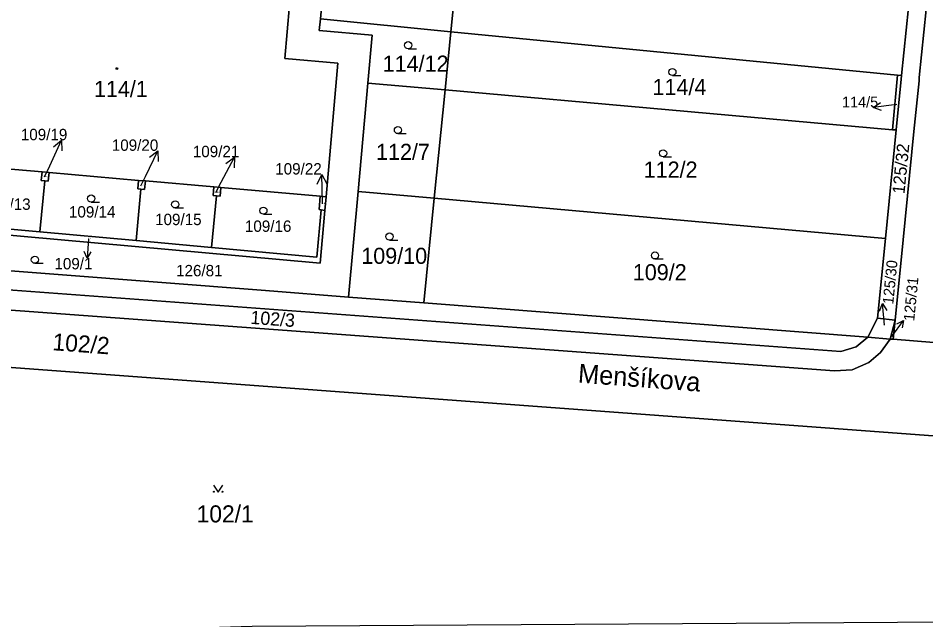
# Model space of a CAD drawing. Extents: x -598233 to -596890, y -1157848 to -1156431.
# Drawn here: x -597943.3 to -597847.5, y -1156992.7 to -1156929.2 of the extents above; entities that cross this region are included whole.
import ezdxf

# ---------------------------------------------------------------- set-up
doc = ezdxf.new("R2010")
doc.units = 0
for name, color, linetype in [('Level 1', 7, 'Continuous'), ('Level 11', 7, 'Continuous'), ('Level 4', 7, 'Continuous'), ('Level 5', 7, 'Continuous'), ('Level 57', 7, 'Continuous'), ('Level 60', 7, 'Continuous')]:
    doc.layers.add(name, color=color, linetype=linetype)

msp = doc.modelspace()

# ---------------------------------------------------------------- linework, layer by layer
at = {"layer": 'Level 1'}
for points in [[(-597910.53, -1156919.06), (-597911.45, -1156929.24)], [(-597896.69, -1156920.78), (-597897.67, -1156930.59)], [(-597914.45, -1156924.94), (-597915.19, -1156933.41), (-597909.62, -1156933.91), (-597910.84, -1156948.01)], [(-597847.24, -1156925.49), (-597847.27, -1156925.81), (-597848.23, -1156935.41), (-597848.26, -1156935.77), (-597848.8, -1156941.13), (-597849.94, -1156952.57), (-597850.78, -1156961.04)], [(-597850.1, -1156935.23), (-597849.14, -1156925.62)], [(-597911.45, -1156929.24), (-597911.56, -1156930.46), (-597905.98, -1156930.97), (-597906.44, -1156936.01)], [(-597911.45, -1156929.24), (-597897.67, -1156930.59)], [(-597897.67, -1156930.59), (-597898.28, -1156936.73)], [(-597897.67, -1156930.59), (-597850.54, -1156935.19)], [(-597850.54, -1156935.19), (-597851.06, -1156940.93)], [(-597850.67, -1156940.96), (-597850.14, -1156935.59), (-597850.1, -1156935.23)], [(-597850.54, -1156935.19), (-597850.1, -1156935.23)], [(-597906.44, -1156936.01), (-597907.47, -1156947.45)], [(-597906.44, -1156936.01), (-597898.28, -1156936.73)], [(-597898.28, -1156936.73), (-597899.43, -1156948.17)], [(-597851.06, -1156940.93), (-597898.28, -1156936.73)], [(-597850.67, -1156940.96), (-597851.81, -1156952.4)], [(-597850.67, -1156940.96), (-597851.06, -1156940.93)], [(-597947.85, -1156944.77), (-597940.82, -1156945.39)], [(-597910.97, -1156949.46), (-597911.46, -1156955.02), (-597958.75, -1156950.75), (-597958.29, -1156945.28)], [(-597940.82, -1156945.39), (-597940.9, -1156946.29), (-597940.53, -1156946.32)], [(-597940.82, -1156945.39), (-597940.08, -1156945.45)], [(-597940.08, -1156945.45), (-597940.16, -1156946.35), (-597940.53, -1156946.32)], [(-597940.08, -1156945.45), (-597930.65, -1156946.28)], [(-597940.53, -1156946.32), (-597941.04, -1156951.72)], [(-597930.65, -1156946.28), (-597930.73, -1156947.18), (-597930.38, -1156947.21)], [(-597930.65, -1156946.28), (-597929.92, -1156946.34)], [(-597929.92, -1156946.34), (-597930, -1156947.24), (-597930.38, -1156947.21)], [(-597929.92, -1156946.34), (-597922.69, -1156946.97)], [(-597930.9, -1156952.64), (-597930.38, -1156947.21)], [(-597922.69, -1156946.97), (-597922.77, -1156947.87), (-597922.4, -1156947.9)], [(-597922.69, -1156946.97), (-597921.95, -1156947.04)], [(-597921.95, -1156947.04), (-597922.03, -1156947.93), (-597922.4, -1156947.9)], [(-597921.95, -1156947.04), (-597911.46, -1156947.96)], [(-597907.47, -1156947.45), (-597908.48, -1156958.59)], [(-597907.47, -1156947.45), (-597899.43, -1156948.17)], [(-597922.94, -1156953.36), (-597922.4, -1156947.9)], [(-597911.46, -1156947.96), (-597911.58, -1156949.36), (-597911.37, -1156949.39)], [(-597911.46, -1156947.96), (-597910.84, -1156948.01)], [(-597910.84, -1156948.01), (-597910.97, -1156949.46)], [(-597899.43, -1156948.17), (-597900.53, -1156959.21)], [(-597899.43, -1156948.17), (-597851.81, -1156952.4)], [(-597922.94, -1156953.36), (-597911.83, -1156954.37), (-597911.37, -1156949.39)], [(-597911.37, -1156949.39), (-597910.97, -1156949.46)], [(-597941.04, -1156951.72), (-597948.78, -1156951.02)], [(-597941.04, -1156951.72), (-597930.9, -1156952.64)], [(-597851.81, -1156952.4), (-597852.65, -1156960.83)], [(-598015.93, -1156953.47), (-598014.89, -1156954.19), (-598013.7, -1156954.72), (-598012.41, -1156954.95), (-597857.18, -1156966.39), (-597855.31, -1156966.26), (-597853.57, -1156965.51), (-597852.33, -1156964.44), (-597851.31, -1156963.02)], [(-597930.9, -1156952.64), (-597922.94, -1156953.36)], [(-598002.85, -1156953.5), (-597856.53, -1156964.33), (-597854.91, -1156963.86), (-597853.65, -1156962.84)], [(-597961.49, -1156954.47), (-597917.25, -1156957.91), (-597908.48, -1156958.59)], [(-597908.48, -1156958.59), (-597900.53, -1156959.21)], [(-597853.65, -1156962.84), (-597900.53, -1156959.21)], [(-597852.65, -1156960.83), (-597853.65, -1156962.84)], [(-597850.78, -1156961.04), (-597852.65, -1156960.83)], [(-597851.31, -1156963.02), (-597850.78, -1156961.04)], [(-597850.78, -1156961.04), (-597850.98, -1156963.05)], [(-598001.49, -1156961.77), (-597839.67, -1156973.77), (-597829.53, -1156972.01), (-597829.24, -1156968.46)], [(-597851.31, -1156963.02), (-597853.65, -1156962.84)], [(-597850.98, -1156963.05), (-597851.31, -1156963.02)], [(-597850.98, -1156963.05), (-597844.54, -1156963.55)]]:
    msp.add_lwpolyline(points, dxfattribs=at)
at = {"layer": 'Level 5'}
for p, q in [((-597902.18, -1156932.39), (-597901.305, -1156932.39)), ((-597874.29, -1156935.22), (-597873.415, -1156935.22)), ((-597903.26, -1156941.35), (-597902.385, -1156941.35)), ((-597875.27, -1156943.8), (-597874.395, -1156943.8)), ((-597935.64, -1156948.57), (-597934.765, -1156948.57)), ((-597926.77, -1156949.19), (-597925.895, -1156949.19)), ((-597917.46, -1156949.85), (-597916.585, -1156949.85)), ((-597904.15, -1156952.58), (-597903.275, -1156952.58)), ((-597941.58, -1156955.03), (-597940.705, -1156955.03)), ((-597876.13, -1156954.57), (-597875.255, -1156954.57))]:
    msp.add_line(p, q, dxfattribs=at)
msp.add_lwpolyline([(-597922.741, -1156978.43), (-597922.24, -1156979.18), (-597921.74, -1156978.43)], dxfattribs=at)
for centre, radius in [((-597902.18, -1156932.015), 0.375), ((-597932.92, -1156934.48), 0.09), ((-597932.92, -1156934.48), 0.0521), ((-597874.29, -1156934.845), 0.375), ((-597903.26, -1156940.975), 0.375), ((-597875.27, -1156943.425), 0.375), ((-597935.64, -1156948.195), 0.375), ((-597926.77, -1156948.815), 0.375), ((-597917.46, -1156949.475), 0.375), ((-597904.15, -1156952.205), 0.375), ((-597941.58, -1156954.655), 0.375), ((-597876.13, -1156954.195), 0.375), ((-597922.69, -1156979.13), 0.05), ((-597921.791, -1156979.13), 0.05)]:
    msp.add_circle(centre, radius, dxfattribs=at)
at = {"layer": 'Level 57'}
for p, q in [((-597850.6, -1156938.27), (-597853.11, -1156938.58)), ((-597940.018, -1156944.762), (-597938.757, -1156942.04)), ((-597929.908, -1156945.858), (-597928.597, -1156943.16)), ((-597921.909, -1156946.485), (-597920.511, -1156943.83)), ((-597940.55, -1156945.91), (-597940.018, -1156944.762)), ((-597911.232, -1156948.659), (-597911.288, -1156945.66)), ((-597930.39, -1156946.85), (-597929.908, -1156945.858)), ((-597922.48, -1156947.57), (-597921.909, -1156946.485)), ((-597911.23, -1156948.76), (-597911.232, -1156948.659)), ((-597935.93, -1156952.44), (-597936.07, -1156954.47)), ((-597851.92, -1156961.57), (-597852.117, -1156959.284)), ((-597851.13, -1156962.77), (-597849.904, -1156961.057))]:
    msp.add_line(p, q, dxfattribs=at)
for points in [[(-597852.222, -1156938.895), (-597853.11, -1156938.58), (-597852.325, -1156938.058)], [(-597939.631, -1156942.737), (-597938.757, -1156942.04), (-597938.724, -1156943.158)], [(-597929.484, -1156943.841), (-597928.597, -1156943.16), (-597928.584, -1156944.278)], [(-597921.42, -1156944.482), (-597920.511, -1156943.83), (-597920.535, -1156944.948)], [(-597911.769, -1156946.669), (-597911.288, -1156945.66), (-597910.77, -1156946.65)], [(-597935.685, -1156953.817), (-597936.07, -1156954.47), (-597936.362, -1156953.77)], [(-597852.432, -1156960.079), (-597852.117, -1156959.284), (-597851.67, -1156960.013)], [(-597850.598, -1156961.424), (-597849.904, -1156961.057), (-597850.028, -1156961.833)]]:
    msp.add_lwpolyline(points, dxfattribs=at)
at = {"layer": 'Level 60'}
for points in [[(-597836.71, -1156880.5), (-597839.09, -1156904.37), (-597840.22, -1156915.7), (-597841.26, -1156926.12), (-597844.76, -1156961.19), (-597844.54, -1156963.55), (-597850.98, -1156963.05), (-597850.78, -1156961.04), (-597849.94, -1156952.57), (-597848.8, -1156941.13), (-597848.26, -1156935.77), (-597848.23, -1156935.41), (-597847.27, -1156925.81), (-597847.24, -1156925.49), (-597846.62, -1156919.2), (-597846.37, -1156916.72), (-597845.43, -1156907.28), (-597845.37, -1156906.68), (-597842.76, -1156880.46)], [(-597946.81, -1156917.61), (-597935.89, -1156918.55), (-597926.59, -1156919.36), (-597919.36, -1156919.99), (-597914.06, -1156920.46), (-597914.45, -1156924.94), (-597915.19, -1156933.41), (-597909.62, -1156933.91), (-597910.84, -1156948.01), (-597911.46, -1156947.96), (-597921.95, -1156947.04), (-597922.69, -1156946.97), (-597929.92, -1156946.34), (-597930.65, -1156946.28), (-597940.08, -1156945.45), (-597940.82, -1156945.39), (-597947.85, -1156944.77)], [(-597958.75, -1156950.75), (-597911.46, -1156955.02), (-597910.97, -1156949.46), (-597910.84, -1156948.01), (-597909.62, -1156933.91), (-597915.19, -1156933.41), (-597914.45, -1156924.94), (-597914.06, -1156920.46), (-597913.96, -1156918.71), (-597910.53, -1156919.06), (-597911.45, -1156929.24), (-597911.56, -1156930.46), (-597905.98, -1156930.97), (-597906.44, -1156936.01), (-597907.47, -1156947.45), (-597908.48, -1156958.59), (-597917.25, -1156957.91), (-597961.49, -1156954.47)], [(-597839.67, -1156973.77), (-598001.49, -1156961.77), (-598005.41, -1156961.47), (-598012.81, -1156960.96), (-598014.29, -1156960.89), (-598015.73, -1156961.2), (-598017.01, -1156961.87), (-598017.12, -1156960.09), (-598015.93, -1156953.47), (-598014.89, -1156954.19), (-598013.7, -1156954.72), (-598012.41, -1156954.95), (-597857.18, -1156966.39), (-597855.31, -1156966.26), (-597853.57, -1156965.51), (-597852.33, -1156964.44), (-597851.31, -1156963.02), (-597850.98, -1156963.05), (-597844.54, -1156963.55)], [(-597833.49, -1156992.82), (-597918.66, -1156993.37), (-597949.69, -1156994.31), (-597977.34, -1156995.15), (-597989.47, -1156995.52), (-598000.31, -1156995.85), (-598000.92, -1156965.24), (-598001.49, -1156961.77), (-597839.67, -1156973.77)]]:
    msp.add_lwpolyline(points, dxfattribs=at)
for points in [[(-597896.66, -1156920.47), (-597896.69, -1156920.78), (-597897.67, -1156930.59), (-597911.45, -1156929.24), (-597910.53, -1156919.06)], [(-597896.69, -1156920.78), (-597849.14, -1156925.62), (-597850.1, -1156935.23), (-597850.54, -1156935.19), (-597897.67, -1156930.59)], [(-597849.11, -1156925.31), (-597847.24, -1156925.49), (-597847.27, -1156925.81), (-597848.23, -1156935.41), (-597848.26, -1156935.77), (-597848.8, -1156941.13), (-597849.94, -1156952.57), (-597850.78, -1156961.04), (-597852.65, -1156960.83), (-597851.81, -1156952.4), (-597850.67, -1156940.96), (-597850.14, -1156935.59), (-597850.1, -1156935.23), (-597849.14, -1156925.62)], [(-597897.67, -1156930.59), (-597898.28, -1156936.73), (-597906.44, -1156936.01), (-597905.98, -1156930.97), (-597911.56, -1156930.46), (-597911.45, -1156929.24)], [(-597897.67, -1156930.59), (-597850.54, -1156935.19), (-597851.06, -1156940.93), (-597898.28, -1156936.73)], [(-597850.54, -1156935.19), (-597850.1, -1156935.23), (-597850.14, -1156935.59), (-597850.67, -1156940.96), (-597851.06, -1156940.93)], [(-597898.28, -1156936.73), (-597899.43, -1156948.17), (-597907.47, -1156947.45), (-597906.44, -1156936.01)], [(-597851.81, -1156952.4), (-597899.43, -1156948.17), (-597898.28, -1156936.73), (-597851.06, -1156940.93), (-597850.67, -1156940.96)], [(-597940.82, -1156945.39), (-597940.9, -1156946.29), (-597940.53, -1156946.32), (-597941.04, -1156951.72), (-597948.78, -1156951.02), (-597948.29, -1156945.64), (-597947.93, -1156945.67), (-597947.85, -1156944.77)], [(-597958.29, -1156945.28), (-597957.93, -1156945.31), (-597958.41, -1156950.15), (-597948.78, -1156951.02), (-597941.04, -1156951.72), (-597930.9, -1156952.64), (-597922.94, -1156953.36), (-597911.83, -1156954.37), (-597911.37, -1156949.39), (-597910.97, -1156949.46), (-597911.46, -1156955.02), (-597958.75, -1156950.75)], [(-597940.16, -1156946.35), (-597940.08, -1156945.45), (-597930.65, -1156946.28), (-597930.73, -1156947.18), (-597930.38, -1156947.21), (-597930.9, -1156952.64), (-597941.04, -1156951.72), (-597940.53, -1156946.32)], [(-597940.9, -1156946.29), (-597940.82, -1156945.39), (-597940.08, -1156945.45), (-597940.16, -1156946.35), (-597940.53, -1156946.32)], [(-597930, -1156947.24), (-597929.92, -1156946.34), (-597922.69, -1156946.97), (-597922.77, -1156947.87), (-597922.4, -1156947.9), (-597922.94, -1156953.36), (-597930.9, -1156952.64), (-597930.38, -1156947.21)], [(-597930.73, -1156947.18), (-597930.65, -1156946.28), (-597929.92, -1156946.34), (-597930, -1156947.24), (-597930.38, -1156947.21)], [(-597922.03, -1156947.93), (-597921.95, -1156947.04), (-597911.46, -1156947.96), (-597911.58, -1156949.36), (-597911.37, -1156949.39), (-597911.83, -1156954.37), (-597922.94, -1156953.36), (-597922.4, -1156947.9)], [(-597922.77, -1156947.87), (-597922.69, -1156946.97), (-597921.95, -1156947.04), (-597922.03, -1156947.93), (-597922.4, -1156947.9)], [(-597899.43, -1156948.17), (-597900.53, -1156959.21), (-597908.48, -1156958.59), (-597907.47, -1156947.45)], [(-597911.58, -1156949.36), (-597911.46, -1156947.96), (-597910.84, -1156948.01), (-597910.97, -1156949.46), (-597911.37, -1156949.39)], [(-597899.43, -1156948.17), (-597851.81, -1156952.4), (-597852.65, -1156960.83), (-597853.65, -1156962.84), (-597900.53, -1156959.21)], [(-598015.93, -1156953.47), (-598015.43, -1156950.66), (-598014.65, -1156951.71), (-598013.56, -1156952.5), (-598012.25, -1156952.8), (-598005.95, -1156953.24), (-598002.85, -1156953.5), (-597856.53, -1156964.33), (-597854.91, -1156963.86), (-597853.65, -1156962.84), (-597851.31, -1156963.02), (-597852.33, -1156964.44), (-597853.57, -1156965.51), (-597855.31, -1156966.26), (-597857.18, -1156966.39), (-598012.41, -1156954.95), (-598013.7, -1156954.72), (-598014.89, -1156954.19)], [(-598002.85, -1156953.5), (-598003.18, -1156951.46), (-597991.51, -1156952.15), (-597990.74, -1156952.2), (-597970.05, -1156953.81), (-597967.95, -1156953.97), (-597961.49, -1156954.47), (-597917.25, -1156957.91), (-597908.48, -1156958.59), (-597900.53, -1156959.21), (-597853.65, -1156962.84), (-597854.91, -1156963.86), (-597856.53, -1156964.33)], [(-597851.31, -1156963.02), (-597853.65, -1156962.84), (-597852.65, -1156960.83), (-597850.78, -1156961.04)], [(-597850.78, -1156961.04), (-597850.98, -1156963.05), (-597851.31, -1156963.02)]]:
    msp.add_lwpolyline(points, close=True, dxfattribs=at)

# ---------------------------------------------------------------- texts
at = {"layer": 'Level 11'}
msp.add_text('Menšíkova', height=2, rotation=355.77028, dxfattribs=at).set_placement((-597884.3, -1156967.616))
at = {"layer": 'Level 4'}
for s, height, p in [('114/12', 1.7, (-597904.871, -1156934.81)), ('114/1', 1.7, (-597935.348, -1156937.48)), ('114/4', 1.7, (-597876.395, -1156937.28)), ('114/5', 0.1, (-597850.6, -1156938.27)), ('112/7', 1.7, (-597905.575, -1156944.12)), ('112/2', 1.7, (-597877.325, -1156945.99)), ('109/19', 0.1, (-597940.55, -1156945.91)), ('109/20', 0.1, (-597930.39, -1156946.85)), ('109/21', 0.1, (-597922.48, -1156947.57)), ('109/13', 1.2, (-597946.937, -1156949.39)), ('109/22', 0.1, (-597911.23, -1156948.76)), ('109/14', 1.2, (-597937.983, -1156950.2)), ('109/15', 1.2, (-597928.892, -1156951)), ('109/16', 1.2, (-597919.413, -1156951.71)), ('109/1', 0.1, (-597935.93, -1156952.44)), ('109/10', 1.7, (-597907.13, -1156955.09)), ('126/81', 1.2, (-597926.679, -1156956.4)), ('109/2', 1.7, (-597878.471, -1156956.82)), ('102/1', 1.8, (-597924.507, -1156982.37))]:
    msp.add_text(s, height=height, dxfattribs=at).set_placement(p)
for s, height, rotation, p in [('125/32', 1.3, 84.3363, (-597849.798, -1156947.756)), ('102/3', 1.4, 355.75893, (-597918.861, -1156961.413)), ('125/30', 0.1, 84.3363, (-597851.92, -1156961.57)), ('102/2', 1.8, 355.75893, (-597939.771, -1156964.196)), ('125/31', 0.1, 84.3363, (-597851.13, -1156962.77))]:
    msp.add_text(s, height=height, rotation=rotation, dxfattribs=at).set_placement(p)
at = {"layer": 'Level 57'}
for s, height, p in [('114/5', 1.14, (-597856.385, -1156938.58)), ('109/19', 1.2, (-597943.063, -1156942.04)), ('109/20', 1.2, (-597933.463, -1156943.16)), ('109/21', 1.2, (-597924.909, -1156943.83)), ('109/22', 1.2, (-597916.212, -1156945.66)), ('109/1', 1.2, (-597939.517, -1156955.67))]:
    msp.add_text(s, height=height, dxfattribs=at).set_placement(p)
for s, p in [('125/30', (-597850.983, -1156959.397)), ('125/31', (-597848.77, -1156961.17))]:
    msp.add_text(s, height=1.14, rotation=84.3363, dxfattribs=at).set_placement(p)

doc.saveas('drawing.dxf')
